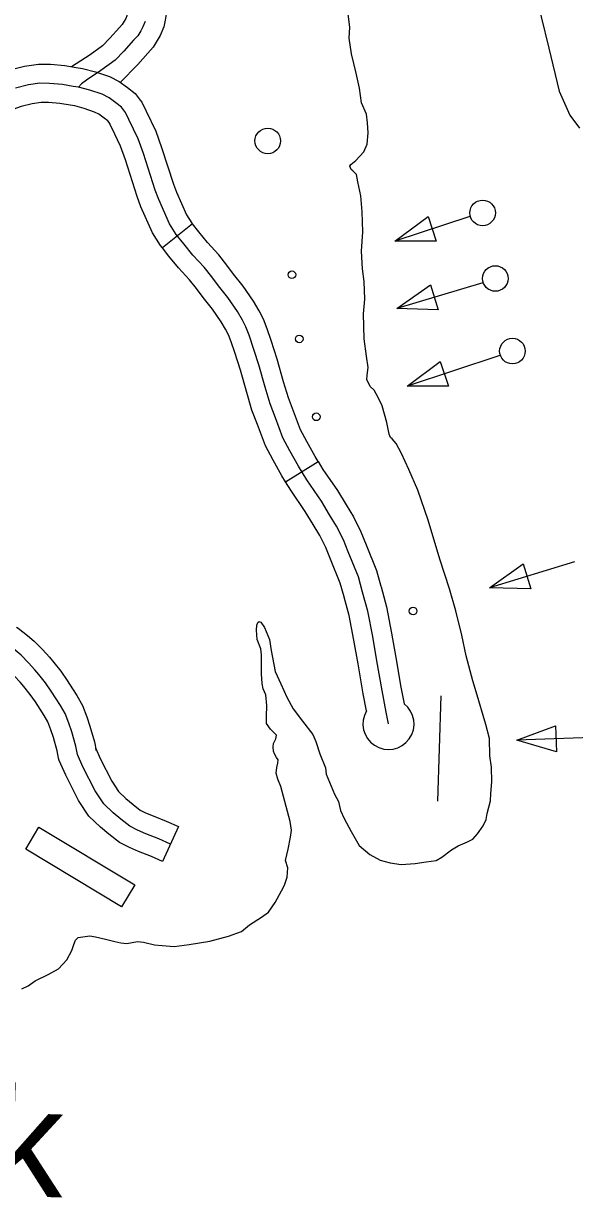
# Model space of a CAD drawing. Extents: x 653372 to 905732, y 627442 to 787275.
# Drawn here: x 712425 to 714580, y 740839 to 745431 of the extents above; entities that cross this region are included whole.
import ezdxf

# ---------------------------------------------------------------- set-up
doc = ezdxf.new("R2010")
doc.units = 0
for name, color, linetype in [('31', 7, 'Continuous'), ('32', 7, 'Continuous'), ('56', 7, 'Continuous'), ('7', 7, 'Continuous'), ('9', 7, 'Continuous')]:
    doc.layers.add(name, color=color, linetype=linetype)

msp = doc.modelspace()

# ---------------------------------------------------------------- linework, layer by layer
at = {"layer": '31'}
for p, q in [((713085.4, 744646.5), (712968.4, 744552.7)), ((713449.8, 743638.5), (713577.7, 743716.9)), ((713030.9, 742289.7), (712969.2, 742153))]:
    msp.add_line(p, q, dxfattribs=at)
for points in [[(712299.5, 745219.7), (712324.6, 745231.7), (712371.1, 745249.2), (712429.6, 745264.1), (712483.8, 745271.9), (712530.7, 745271.3), (712587.3, 745266.2), (712630.8, 745258.7), (712655.9, 745255.1), (712706.2, 745241.3), (712761.5, 745223), (712799.1, 745203.6), (712831.2, 745180.1), (712861.2, 745156.6), (712881.3, 745131.3)], [(713852.4, 742691.3), (713843.6, 742737.6), (713827.6, 742821.8), (713807.2, 742938.5), (713790.9, 743032.9), (713771.2, 743132.7), (713751.3, 743207.1), (713734.6, 743266.2), (713695, 743363.7), (713676.2, 743411.5), (713649.7, 743464.3), (713622.3, 743509.4), (713589.9, 743563), (713533.2, 743646), (713500.7, 743699), (713467.2, 743759.2), (713439.5, 743809.7), (713410.1, 743888.3), (713389.7, 743942.9), (713370.1, 744008.1), (713345.8, 744095.9), (713307.5, 744211.3), (713294.7, 744243.9), (713281.2, 744270.7), (713261.8, 744304.1), (713224, 744358.5), (713187.2, 744405), (713161.3, 744439.9), (713131.7, 744477.4), (713087.7, 744524.8), (713052, 744568.3), (713022, 744605.7), (712996.3, 744647.1), (712953.8, 744742.3), (712940.5, 744778.2), (712894.4, 744921.8), (712873, 744979.9), (712837.6, 745055.4), (712824.1, 745082.7), (712808, 745103), (712785.8, 745120.4), (712759.5, 745139.7), (712732.4, 745153.7), (712684.5, 745169.5), (712640.6, 745181.5), (712619.2, 745184.6), (712577.5, 745191.8), (712526.9, 745196.3), (712488.6, 745196.9), (712444.2, 745190.4), (712393.6, 745177.6)], [(712764.1, 745037.7), (712754.8, 745049.3), (712740.4, 745060.6), (712719.9, 745075.7), (712703.3, 745084.3), (712662.8, 745097.6), (712625.3, 745107.9), (712607.5, 745110.5), (712567.8, 745117.4), (712523, 745121.4), (712493.5, 745121.8), (712458.8, 745116.8), (712416.2, 745105.9), (712383.5, 745093.6), (712364, 745084.3)], [(712881.3, 745131.3), (712887.8, 745123.2), (712905.2, 745088), (712942.3, 745008.9), (712965.4, 744946.2), (713011.4, 744802.6), (713023.3, 744770.6), (713062.7, 744682.3), (713083.4, 744649), (713085.4, 744646.5)], [(712968.4, 744552.7), (712960.6, 744562.3), (712929.9, 744611.9), (712884.3, 744713.9), (712869.6, 744753.7), (712823.5, 744897.4), (712803.8, 744951), (712770.1, 745022.9), (712760.5, 745042.3), (712764.1, 745037.8)], [(713393.3, 744190.8), (713378, 744236.8), (713363.2, 744274.6), (713347.1, 744306.4), (713325.2, 744344.4), (713284.3, 744403.2), (713246.7, 744450.7), (713220.9, 744485.4), (713188.7, 744526.2), (713144.2, 744574.2), (713110.2, 744615.6), (713085.4, 744646.5)], [(713251, 744143.5), (713236.9, 744185.8), (713226.2, 744213.3), (713215.2, 744234.9), (713198.5, 744263.9), (713163.8, 744313.7), (713127.6, 744359.4), (713101.7, 744394.3), (713074.7, 744428.6), (713031.2, 744475.4), (712993.7, 744521.1), (712968.4, 744552.7)], [(713577.7, 743716.9), (713565.5, 743736.8), (713532.9, 743795.5), (713507.8, 743841), (713480.4, 743914.6), (713460.8, 743966.9), (713442.2, 744028.8), (713417.6, 744117.7), (713393.3, 744190.8)], [(713449.8, 743638.5), (713435.9, 743661.2), (713401.6, 743722.9), (713371.1, 743778.3), (713339.9, 743862), (713318.6, 743918.9), (713298, 743987.3), (713274.1, 744074.1), (713251, 744143.5)], [(713577.7, 743716.9), (713596.2, 743686.8), (713653, 743603.6), (713686.5, 743548.2), (713715.3, 743500.6), (713744.7, 743442.1), (713764.7, 743391.5), (713805.6, 743290.6), (713822.9, 743229.6)], [(713678.6, 743188.7), (713663.5, 743241.8), (713625.4, 743335.8), (713607.6, 743380.8), (713584, 743428), (713558.2, 743470.5), (713526.8, 743522.4), (713470.2, 743605.3), (713449.8, 743638.5)], [(712636.1, 742571.7), (712629.7, 742603.7), (712613.5, 742660.6), (712602.2, 742693.7), (712588.1, 742731.3), (712569.8, 742762.7), (712553.1, 742789), (712533.9, 742819.8), (712510.8, 742851.9), (712484.8, 742884.1), (712469.7, 742903.3), (712444.7, 742930.3), (712415.8, 742959.6), (712392.8, 742979.4), (712360.8, 743004.4), (712322.6, 743028.8), (712232.5, 743085.2), (712179.1, 743118.2), (712148.5, 743130.9), (712089.6, 743164.2), (712025.1, 743199.3), (711975.9, 743234), (711951.6, 743254.5), (711933.5, 743264.2)], [(713822.9, 743229.6), (713823.6, 743227), (713844.3, 743149.7), (713864.7, 743046.5), (713881.1, 742951.3), (713901.4, 742835.2), (713913.7, 742770.2)], [(713766.4, 742742.3), (713753.8, 742808.3), (713733.3, 742925.7), (713717.2, 743019.2), (713698.1, 743115.8), (713679, 743187.2), (713678.6, 743188.7)], [(712398.2, 743069.5), (712404.1, 743065.8), (712440.4, 743037.4), (712467.1, 743014.4), (712498.9, 742982.1), (712526.7, 742952.1), (712543.4, 742930.8), (712570.5, 742897.4), (712596.2, 742861.5), (712616.5, 742829), (712633.8, 742801.7), (712656, 742763.7), (712672.8, 742719), (712685.1, 742683), (712702.6, 742621.4), (712709.5, 742586.7)], [(712562.4, 742557.4), (712556.7, 742586.1), (712541.9, 742638.3), (712531.6, 742668.5), (712520.1, 742699), (712505.7, 742723.7), (712489.6, 742749.1), (712471.5, 742778), (712451.1, 742806.4), (712426.2, 742837.3), (712412.6, 742854.6), (712390.4, 742878.5), (712364.5, 742904.8), (712345.2, 742921.4), (712317.5, 742943.1), (712317.6, 742943)], [(713000, 742221.3), (712954.3, 742241.9), (712903.4, 742261.8), (712870.6, 742275.9), (712840.4, 742290.8), (712806.3, 742318.1), (712775.6, 742343.5), (712739, 742378.7), (712705.6, 742429.5), (712657.7, 742523.7), (712636.1, 742571.7)], [(712709.6, 742586.7), (712708, 742594.7), (712725.4, 742556.1), (712770.5, 742467.3), (712797.1, 742426.9), (712825.5, 742399.5), (712853.6, 742376.3), (712880.9, 742354.5), (712902, 742344), (712931.8, 742331.2), (712983.4, 742311.1), (713030.9, 742289.7)], [(712969.2, 742153), (712925.3, 742172.8), (712874.9, 742192.4), (712839.1, 742207.8), (712799.9, 742227.2), (712759, 742259.9), (712725.6, 742287.5), (712681, 742330.5), (712640.6, 742391.8), (712590, 742491.3), (712564.2, 742548.7), (712562.4, 742557.5)]]:
    msp.add_lwpolyline(points, dxfattribs=at)
msp.add_arc((713852.4, 742691.3), 100, 149.3265, 52.1463, dxfattribs=at)
at = {"layer": '32'}
for points in [[(712837, 745507.7), (712830.9, 745470.5), (712828.9, 745460.4), (712824.7, 745450.2), (712818.5, 745439.4), (712811.3, 745427.1), (712800.5, 745415.4), (712762.2, 745373.1), (712733.7, 745343.7), (712685.3, 745308.4), (712613.3, 745261.1)], [(712985, 745483.1), (712978.5, 745444.2), (712973.4, 745417.2), (712959.6, 745383.7), (712948.1, 745364), (712932.6, 745337.4), (712911.3, 745314.3), (712871.7, 745270.4), (712803.5, 745200.4)], [(712901.2, 745438.8), (712892.1, 745416.9), (712883.3, 745401.7), (712872, 745382.3), (712855.9, 745364.8), (712816.9, 745321.7), (712783, 745286.9), (712728, 745246.7), (712671.3, 745209.5), (712651.7, 745194.6), (712640.6, 745181.5)]]:
    msp.add_lwpolyline(points, dxfattribs=at)
at = {"layer": '56'}
for p, q in [((713877.8, 744579.8), (714007.1, 744676.2)), ((714007.1, 744676.2), (714039.1, 744579.3)), ((714039.1, 744579.3), (713877.8, 744579.8)), ((713885.2, 744315.9), (714017.3, 744408.5)), ((714017.3, 744408.5), (714046.4, 744310.8)), ((714046.4, 744310.8), (713885.2, 744315.9)), ((713926.1, 744011.8), (714055.2, 744108.5)), ((714055.2, 744108.5), (714087.4, 744011.7)), ((714087.4, 744011.7), (713926.1, 744011.8)), ((714247.6, 743223.7), (714379, 743317.3)), ((714379, 743317.3), (714408.9, 743219.8)), ((714408.9, 743219.8), (714247.6, 743223.7)), ((714354.5, 742627), (714505.5, 742683.6)), ((714505.5, 742683.6), (714509.3, 742581.6)), ((714509.3, 742581.6), (714354.5, 742627))]:
    msp.add_line(p, q, dxfattribs=at)
for points in [[(714170.1, 744676.3), (713877.8, 744579.8)], [(714221.1, 744416), (713885.2, 744315.9)], [(714288, 744132.2), (713926.1, 744011.8)], [(714579.5, 743325.4), (714247.6, 743223.7)], [(714057.1, 742800.5), (714044.7, 742389.5)], [(714684.9, 742639.1), (714354.5, 742627)]]:
    msp.add_lwpolyline(points, dxfattribs=at)
msp.add_lwpolyline([(712433.8, 742201.9), (712485.5, 742287.5), (712859.9, 742061.2), (712808.2, 741975.6)], close=True, dxfattribs=at)
for centre, radius in [((713380.4, 744971.2), 50), ((714220.5, 744689.7), 50), ((713474.9, 744448), 15), ((714270.3, 744433.3), 50), ((713503.6, 744197.1), 15), ((714337.3, 744149.4), 50), ((713570.1, 743892.3), 15), ((713948.6, 743132.8), 15)]:
    msp.add_circle(centre, radius, dxfattribs=at)
at = {"layer": '9'}
for points in [[(714569.1, 746295), (714520.8, 746217.2), (714510.4, 746148.6), (714493.7, 746011.1), (714474.5, 745856.9), (714457, 745761.3), (714458, 745725.7), (714469.7, 745698.1), (714471.5, 745687.6), (714466.8, 745671.1), (714438.6, 745636.4), (714425.1, 745605.4), (714433.9, 745550.8), (714449.9, 745456.2), (714479.7, 745334), (714520.6, 745165.5), (714561.7, 745072.3), (714599.9, 745021)], [(713967.8, 743605.3), (713932.5, 743686.5), (713903, 743749.4), (713883, 743787.7), (713867, 743805.9), (713860.1, 743810.8), (713854.6, 743823.9), (713846.6, 743870.1), (713827.3, 743935.5), (713811.8, 743967.8), (713796.2, 743996.6), (713781.3, 744011.2), (713774.6, 744025.5), (713767.9, 744037.5), (713769.6, 744055.2), (713772.9, 744085.7), (713766, 744129.5), (713757.4, 744197), (713754.4, 744294.9), (713759.7, 744352.5), (713757.1, 744420.9), (713750.3, 744471), (713746.5, 744539.5), (713752.3, 744615.9), (713749.9, 744693.8), (713744.7, 744756.4), (713732.2, 744811), (713727.2, 744840.6), (713713.5, 744854), (713706.6, 744860.1), (713701.1, 744872.1), (713704.8, 744879), (713724.2, 744894.9), (713755.8, 744928.2), (713769.7, 744958.4), (713773.4, 745003.1), (713769.8, 745042.1), (713766.1, 745076.4), (713747.4, 745120.6), (713739.7, 745177.6), (713726.1, 745235.8), (713708.4, 745311.7), (713698.5, 745373.3), (713700.9, 745415.7), (713695.4, 745466.5)], [(713386.5, 743021.1), (713393.5, 742978.5), (713409.9, 742896.7), (713432, 742847.7), (713455.2, 742796.3), (713479.7, 742749.6), (713515.9, 742701.4), (713556.8, 742649.4), (713568.9, 742622), (713584, 742574.4), (713605.9, 742519.5), (713608.7, 742494.3), (713641.7, 742416.7), (713657.4, 742387.9), (713664.5, 742352.4), (713678.9, 742321.3), (713706.9, 742270.9), (713738.2, 742215.8), (713779.6, 742180.4), (713820.1, 742157.9), (713858.7, 742148.5), (713902.1, 742141.3), (713956.4, 742145.6), (713999.5, 742151.4), (714038.6, 742157.2), (714061.3, 742169.5), (714098.7, 742199.1), (714125.1, 742214.8), (714160.9, 742230.2), (714182.5, 742240.2), (714200.8, 742260.8), (714222.9, 742292), (714234.3, 742317.6), (714238.5, 742341), (714252, 742389.9), (714252.9, 742419.5), (714256.7, 742464.6), (714254.9, 742522.4), (714249, 742566), (714247.8, 742633.5), (714233.3, 742689.1), (714195, 742816.5), (714182.2, 742859.3), (714156.9, 742957.9), (714139.3, 743038.6), (714116.2, 743133.6), (714091.7, 743219.2), (714052.8, 743335.9), (714007.8, 743488.6), (713967.8, 743605.3)], [(713153.2, 741841), (713226.8, 741861.1), (713278, 741879.6), (713309.4, 741905.8), (713356.2, 741935.1), (713382.7, 741954.3), (713409.8, 741992.4), (713433.6, 742038.8), (713446, 742060.8), (713456.4, 742092.4), (713458.7, 742128.8), (713450.1, 742157.4), (713459.7, 742201.9), (713469.4, 742248.7), (713473.7, 742275.7), (713467.7, 742310.1), (713431.7, 742446.6), (713419.6, 742475.2), (713413.2, 742499), (713416.2, 742520.1), (713420.3, 742537.7), (713420.7, 742550.6), (713413.9, 742560.3), (713407.3, 742574.6), (713402.8, 742584.2), (713401, 742601.9), (713402.6, 742614.8), (713411.4, 742632.2), (713414.2, 742647.5), (713408.5, 742653.6), (713391.3, 742670.6), (713375.5, 742692.6), (713375.1, 742719.7), (713376.4, 742763.3), (713372.9, 742804.7), (713363, 742828.5), (713358.9, 742848.7), (713355.4, 742887.7), (713355.3, 742924.2), (713356.4, 742960.8), (713353.6, 742984.4), (713339.4, 743021.4), (713336.9, 743058), (713337.5, 743078), (713341.4, 743087.3), (713346.2, 743091.9), (713353.2, 743089.3), (713367.9, 743067.7), (713386.5, 743021.1)], [(712418, 741654.7), (712442.9, 741666.6), (712471.1, 741687), (712521.3, 741711.4), (712562, 741733.8), (712594.9, 741768.1), (712613.7, 741805.3), (712621.4, 741828.6), (712629, 741844.9), (712638.8, 741856.4), (712684.9, 741862.1), (712707.2, 741859.1), (712745.8, 741849.7), (712782, 741840.3), (712805.4, 741834.9), (712828.9, 741831.8), (712870.4, 741840), (712893.9, 741838.1), (712937.2, 741827.4), (712967.7, 741824.1), (713014.7, 741820.4), (713072.7, 741828.1), (713153.2, 741841)]]:
    msp.add_lwpolyline(points, dxfattribs=at)

# ---------------------------------------------------------------- texts
at = {"layer": '7'}
msp.add_text('Prairie Creek', height=422.399, rotation=358.28, dxfattribs=at).set_placement((709281.6, 740937.9))

doc.saveas('drawing.dxf')
